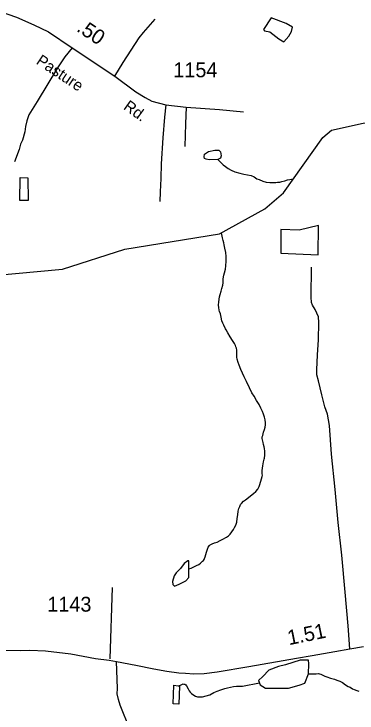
# Model space of a CAD drawing. Extents: x 2082433 to 2279600, y 546599 to 755198.
# Drawn here: x 2171426 to 2174317, y 588972 to 594867 of the extents above; entities that cross this region are included whole.
import ezdxf

# ---------------------------------------------------------------- set-up
doc = ezdxf.new("R2010")
doc.units = 0
for name, color, linetype in [('Exist Hydrographic Creek Single Shore', 7, 'Continuous'), ('Exist Hydrographic Pond Under 1500 Sq Ft', 7, 'Continuous'), ('Exist Road Non-System Type 51', 7, 'Continuous'), ('Exist Road Secondary Mileage Hundredths English Label', 7, 'Continuous'), ('Exist Road Secondary Type 51 Attributed', 7, 'Continuous'), ('Exist Road Secondary Type 51 Label', 7, 'Continuous'), ('Exist Road Secondary Type 51 Number Label', 7, 'Continuous')]:
    doc.layers.add(name, color=color, linetype=linetype)

msp = doc.modelspace()

# ---------------------------------------------------------------- linework, layer by layer
at = {"layer": 'Exist Hydrographic Creek Single Shore'}
for points in [[(2170090.6, 591962.6), (2170389.8, 592087.8), (2170547.7, 592189.5), (2170953.7, 592542.1), (2171252.7, 592660.7), (2171835.9, 592714.5), (2172359.8, 592884.3), (2173158.9, 593012.5), (2173540.9, 593224.5), (2173697.8, 593359.2), (2174028.9, 593824.8), (2174103.8, 593885.6), (2174369.9, 593945.9), (2174844.8, 593982.2), (2174926.9, 594072.3), (2175025.9, 594290.1), (2175340.9, 594598.6), (2175482, 594674.5), (2175507, 594716.6)], [(2173144.9, 593639), (2173161.9, 593622), (2173190.4, 593594.2), (2173210.1, 593580.3), (2173232.6, 593564.7), (2173256.8, 593548.5), (2173286.7, 593534.6), (2173328.6, 593523.1), (2173363, 593515.4), (2173394.6, 593511.5), (2173424.7, 593505.7), (2173450.8, 593493.6), (2173472.7, 593477.7), (2173492.6, 593469.8), (2173523.2, 593456.4), (2173551.3, 593448.5), (2173583.3, 593446.5), (2173617.3, 593444.6), (2173632.9, 593446.7), (2173646.8, 593449), (2173667.3, 593449.1), (2173684.5, 593453), (2173708.5, 593459.1), (2173731.1, 593469.5), (2173751, 593471.4), (2173780.4, 593475.3)], [(2173209.9, 592210.8), (2173196.1, 592242.9), (2173185.9, 592260.7), (2173177.9, 592278.5), (2173171.7, 592310.7), (2173165.6, 592338.4), (2173157.6, 592358.7), (2173155.3, 592368.3), (2173153.1, 592390.5), (2173150.8, 592410.3), (2173152.8, 592440.4), (2173158.8, 592480.5), (2173164.5, 592502.4), (2173172.1, 592528.4), (2173178.5, 592550.5), (2173186.1, 592578.6), (2173188.1, 592600.6), (2173189.6, 592632.8), (2173195.5, 592662.8), (2173201.6, 592684.5), (2173209.2, 592714.6), (2173213.1, 592742.8), (2173214.6, 592782.7), (2173215, 592820.8), (2173210.7, 592856.7), (2173204.5, 592890.5), (2173198.2, 592918.7), (2173193.9, 592936.7), (2173188.3, 592956.6), (2173183.8, 592978.4), (2173177.5, 593006.5), (2173176.5, 593022.3)], [(2173305.4, 591973.3), (2173305.6, 591981.4), (2173305.4, 592003.4), (2173303.4, 592031.7), (2173301.1, 592049.4), (2173296.8, 592059.4), (2173292.9, 592071.3), (2173284.9, 592087.5), (2173266.7, 592113.4), (2173248.6, 592142.9), (2173228.3, 592176.8), (2173214.4, 592202.8), (2173209.9, 592210.8)], [(2173337.6, 591868.3), (2173324.1, 591904), (2173315.7, 591927.6), (2173307.7, 591955.6), (2173305.4, 591973.3)], [(2172900.9, 590187.1), (2172919.1, 590192.6), (2172963.2, 590214.7), (2172983.1, 590224.7), (2172998.9, 590234.9), (2173015.1, 590251.1), (2173022.8, 590259.2), (2173028.8, 590267.2), (2173032.7, 590275.2), (2173036.8, 590289.2), (2173042.7, 590309.4), (2173048.7, 590327.1), (2173058.5, 590353.2), (2173064.1, 590371.5), (2173074.1, 590383.3), (2173080.1, 590391.3), (2173096, 590397.4), (2173116.1, 590405.7), (2173139.9, 590413.9), (2173164.1, 590425.7), (2173187.7, 590437.9), (2173216, 590453.9), (2173233.8, 590466.2), (2173247.6, 590480.4), (2173263.6, 590500.2), (2173275.3, 590518.4), (2173285.3, 590536.3), (2173295.6, 590556.7), (2173303.4, 590582.7), (2173308.7, 590612.6), (2173312.8, 590642.5), (2173316.7, 590672.7), (2173322.2, 590696.6), (2173330.4, 590714.8), (2173336.6, 590728.9), (2173344.2, 590738.7), (2173359.9, 590757), (2173378, 590770.9), (2173445.9, 590823.1), (2173465.3, 590841.2), (2173481.1, 590859.5), (2173493.4, 590881.6), (2173499.4, 590897.7), (2173512.9, 590947.6), (2173518.7, 590967.4), (2173520.9, 590977.6), (2173518.7, 590987.7), (2173518.5, 591001.5), (2173518.7, 591017.7), (2173520.3, 591035.7), (2173522.4, 591057.7), (2173528.1, 591089.7), (2173533.8, 591111.5), (2173538.1, 591121.8), (2173539.8, 591147.5), (2173539.6, 591179.6), (2173537.3, 591201.8), (2173535.3, 591217.5), (2173529.3, 591237.5), (2173527.3, 591253.6), (2173521.1, 591275.6), (2173518.9, 591287.4), (2173519.1, 591301.5), (2173522.8, 591313.5), (2173526.9, 591325.5), (2173530.6, 591339.6), (2173536.3, 591361.8), (2173542.7, 591383.5), (2173546.3, 591401.6), (2173546.3, 591419.5), (2173544.1, 591443.7), (2173537.9, 591465.8), (2173529.9, 591491.7), (2173519.9, 591515.5), (2173507.6, 591543.3), (2173491.8, 591573.3), (2173471.5, 591607.2), (2173449.4, 591643), (2173430.9, 591672.9), (2173410.8, 591712.9), (2173386.2, 591766.5), (2173366.5, 591806.4), (2173337.6, 591868.3)], [(2173908.2, 589301.4), (2173934.3, 589302.8), (2173960.1, 589302.9), (2173974.3, 589302.8), (2173991.9, 589305), (2174002, 589303.1), (2174011.8, 589299.1), (2174024.1, 589293.2), (2174045.8, 589281.4), (2174063.9, 589277.5), (2174094, 589267.2), (2174128.3, 589257.6), (2174148.2, 589249.8), (2174172.4, 589240), (2174194.3, 589228.2), (2174220.1, 589210.1), (2174242.5, 589196.6), (2174258.7, 589188.5), (2174280.4, 589176.6), (2174294.8, 589170.8), (2174314.9, 589160.9), (2174332.5, 589157)], [(2172811.2, 589200.3), (2172828.9, 589206.6), (2172840.8, 589212.5), (2172853.1, 589216.7), (2172859, 589216.6), (2172866.8, 589214.6), (2172874.6, 589208.6), (2172880.9, 589200.8), (2172893, 589176.6), (2172902.9, 589158.9), (2172911.1, 589146.7), (2172923.6, 589135.1), (2172933.2, 589127.1), (2172955.6, 589115.3), (2172971.6, 589109.2), (2172993.3, 589107.5), (2173015.5, 589109.5), (2173045.2, 589115.5), (2173077.2, 589126.1), (2173110.8, 589144.1), (2173139.1, 589156.1), (2173170.9, 589168.3), (2173203.3, 589178.4), (2173224.8, 589182.9), (2173250.9, 589188.7), (2173276.9, 589194.9), (2173302.9, 589197), (2173328.8, 589199.2), (2173350.9, 589197.4), (2173495.1, 589225.5)]]:
    msp.add_lwpolyline(points, dxfattribs=at)
at = {"layer": 'Exist Hydrographic Pond Under 1500 Sq Ft'}
for points in [[(2173593.9, 594833.3), (2173529.9, 594735.5), (2173537.4, 594724.2), (2173582.6, 594714.8), (2173657.9, 594656.5), (2173699.3, 594632.1), (2173742.6, 594681), (2173765.2, 594718.6), (2173772.7, 594754.3), (2173720, 594786.3)], [(2173144.9, 593639), (2173071, 593636), (2173047.3, 593641.3), (2173031.5, 593649.1), (2173028.9, 593662.3), (2173031.5, 593685.9), (2173065.7, 593706.9), (2173118.3, 593717.4), (2173152.5, 593717.4), (2173168.2, 593704.3), (2173173.5, 593670.1), (2173168.2, 593651.8)], [(2173829, 593044.9), (2173675.4, 593049.3), (2173675.4, 592849.8), (2173991.4, 592836.7), (2173993.6, 593084.4)], [(2172829.1, 590189.6), (2172792.3, 590152.8), (2172776.8, 590127.4), (2172761.2, 590082.1), (2172764, 590055.2), (2172778.2, 590041.1), (2172819.2, 590058.1), (2172874.5, 590087.8), (2172899.9, 590116), (2172901.3, 590224.9), (2172901.3, 590254.6), (2172891.4, 590256), (2172860.3, 590232)], [(2173908.2, 589301.4), (2173911.3, 589385.3), (2173907.2, 589417.9), (2173838, 589417.9), (2173715.9, 589377.2), (2173654.8, 589365), (2173573.4, 589332.5), (2173524.6, 589279.6), (2173487.9, 589247.1), (2173500.2, 589210.5), (2173544.9, 589182), (2173610.1, 589182), (2173740.3, 589182), (2173829.9, 589206.4), (2173878.7, 589222.7)]]:
    msp.add_lwpolyline(points, close=True, dxfattribs=at)
for points in [[(2171508.7, 593295), (2171474.6, 593294.9), (2171477.7, 593486.7), (2171543.7, 593485.2), (2171545, 593295.2), (2171508.7, 593295)], [(2172811.2, 589200.3), (2172821.1, 589198.5), (2172815.7, 589046.4), (2172767.6, 589048.4), (2172773.1, 589206.1), (2172811.2, 589200.3)]]:
    msp.add_lwpolyline(points, dxfattribs=at)
at = {"layer": 'Exist Road Non-System Type 51'}
msp.add_line((2172252.3, 590031.5), (2172233.7, 589427.6), dxfattribs=at)
for points in [[(2172275.9, 594342.1), (2172346.3, 594456.3), (2172481.9, 594666.8), (2172517.6, 594711.4), (2172617.5, 594822)], [(2171917.2, 594581.2), (2171854.8, 594504.5), (2171794.1, 594411.7), (2171621.1, 594128), (2171552.4, 594015.6), (2171534.5, 593965.6), (2171523.8, 593919.2), (2171516.7, 593872.9), (2171497.1, 593803.3), (2171481, 593767.6), (2171468.5, 593723), (2171430.2, 593619.5)], [(2172705, 594099.4), (2172696, 593997.7), (2172681.8, 593822.9), (2172665.7, 593603.4), (2172664.8, 593480.3), (2172657.7, 593366.2), (2172654.1, 593285.9)], [(2172876.2, 594081.6), (2172870.9, 593940.7), (2172867.3, 593748)], [(2174258.3, 589514), (2174243.7, 589708), (2174216.7, 589990.6), (2174188.3, 590302.4), (2174159.9, 590578.1), (2174134.3, 590858), (2174103.1, 591154.6), (2174084.4, 591395.7), (2174069.8, 591492.7), (2174044.9, 591555), (2174020, 591656.2), (2173992.3, 591774), (2173979.1, 591823.8), (2173979.1, 591866.8), (2173983.2, 591992.9), (2173992.9, 592119), (2173996.4, 592264.5), (2173992.3, 592311.6), (2173965.2, 592375.3), (2173941.7, 592411.4), (2173934.7, 592433.5), (2173932, 592479.3), (2173933.4, 592731.4)], [(2172403.6, 588836.4), (2172321.9, 589038.7), (2172308, 589085.8), (2172296.9, 589132.9), (2172299.7, 589180), (2172291, 589406.1)]]:
    msp.add_lwpolyline(points, dxfattribs=at)
at = {"layer": 'Exist Road Secondary Type 51 Attributed'}
for points in [[(2170785.7, 595078.2), (2170963, 595009.6), (2171447.7, 594840), (2171594, 594774.9), (2171716.5, 594715), (2171917.2, 594581.2), (2172275.9, 594342.1), (2172454.4, 594209.9), (2172532.9, 594162.7), (2172587.9, 594131.2), (2172705, 594099.4), (2172876.2, 594081.6), (2173157.6, 594060.5), (2173361.5, 594042.4)], [(2171325.5, 589503.3), (2171478.7, 589500.1), (2171558.4, 589501.3), (2171692.7, 589496.1), (2171906, 589470.4), (2172112.1, 589432.3), (2172228.7, 589416.2), (2172291, 589406.1), (2172452.1, 589376.8), (2172604, 589345.7), (2172714.1, 589324.3), (2172814.3, 589310.9), (2172872.2, 589307.1), (2172942.6, 589303.4), (2173028.5, 589306.1), (2173139.4, 589318.6), (2173405.4, 589364.3), (2173806.6, 589435), (2173939.6, 589457.2), (2174129.4, 589491.8), (2174258.3, 589514), (2174371.9, 589532)]]:
    msp.add_lwpolyline(points, dxfattribs=at)

# ---------------------------------------------------------------- texts
at = {"layer": 'Exist Road Secondary Mileage Hundredths English Label'}
for s, rotation, p in [('.50', 326.38269, (2171945.9, 594727.3)), ('1.51', 11.50314, (2173744.3, 589543.7))]:
    msp.add_text(s, height=125, rotation=rotation, dxfattribs=at).set_placement(p)
at = {"layer": 'Exist Road Secondary Type 51 Label'}
for s, rotation, p in [('Pasture', 326.38269, (2171606.1, 594451.6)), ('Rd.', 324.50277, (2172342.1, 594069.2))]:
    msp.add_text(s, height=95, rotation=rotation, dxfattribs=at).set_placement(p)
at = {"layer": 'Exist Road Secondary Type 51 Number Label'}
for s, p in [('1154', (2172768.8, 594333.1)), ('1143', (2171707, 589826.7))]:
    msp.add_text(s, height=125, dxfattribs=at).set_placement(p)

doc.saveas('drawing.dxf')
